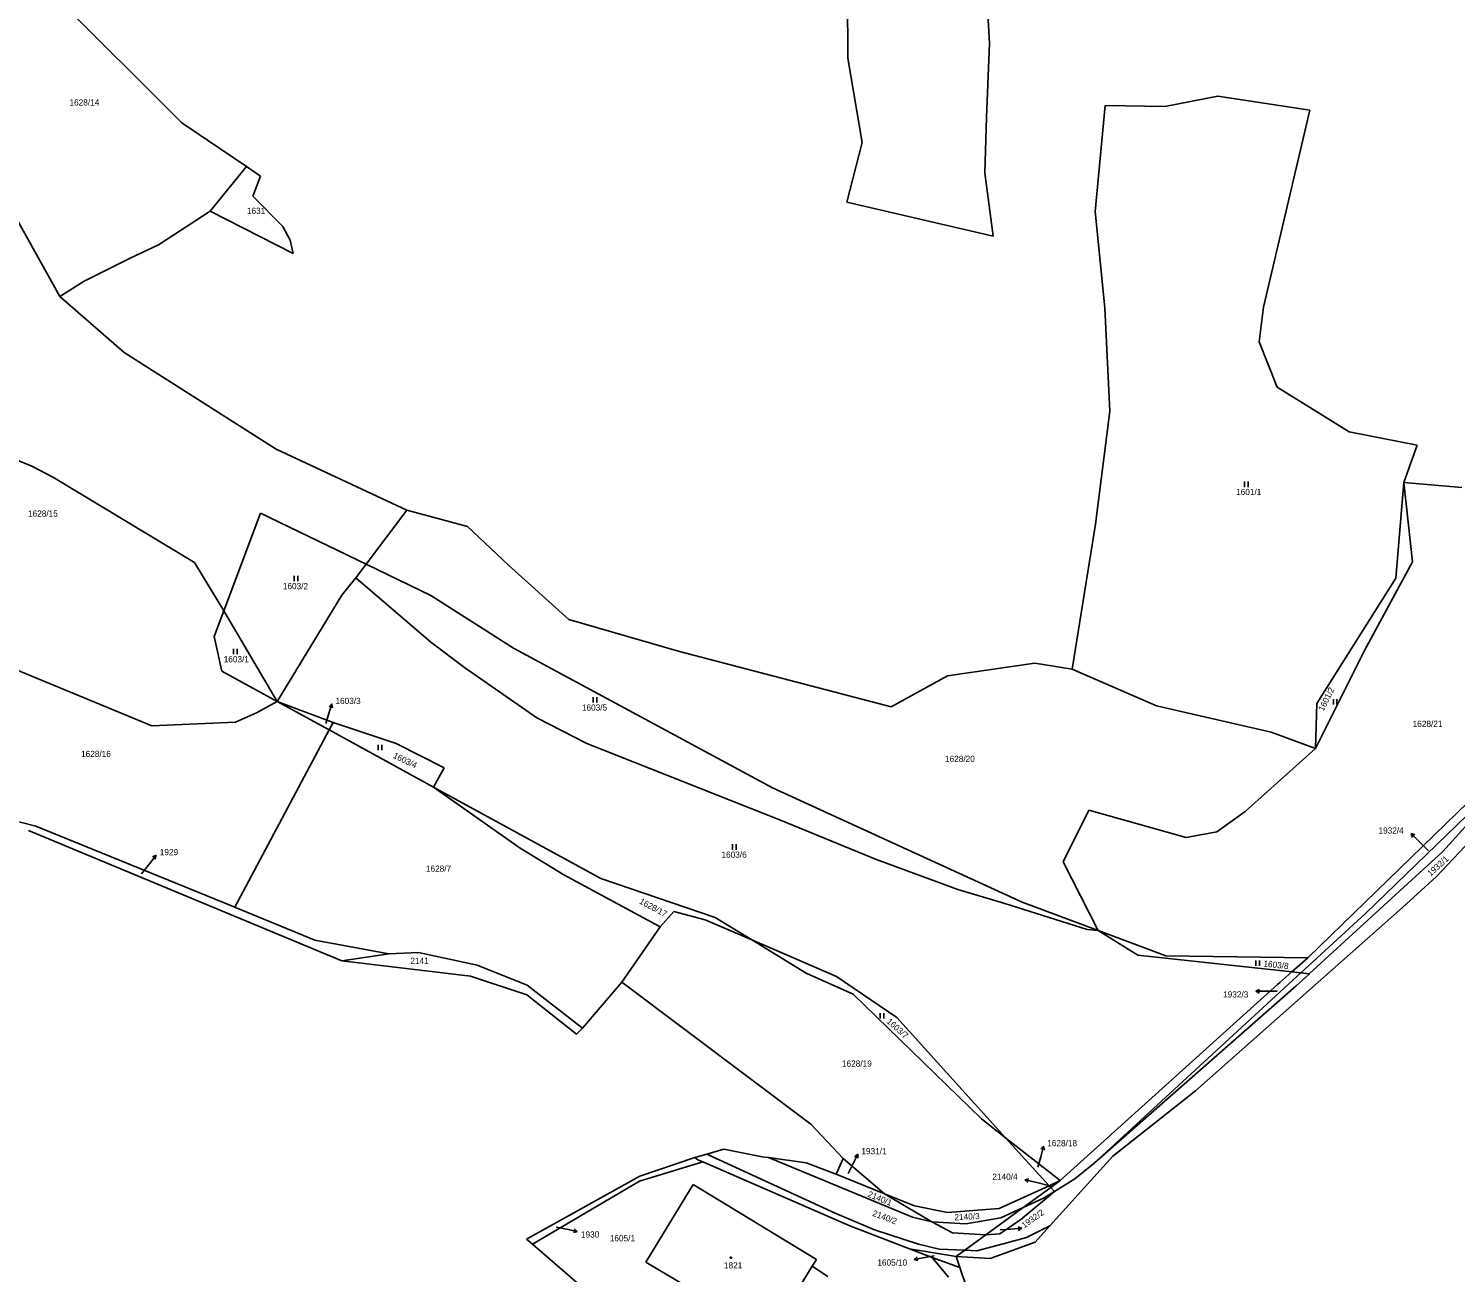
# Model space of a CAD drawing. Extents: x -795483 to -789093, y -1112258 to -1108741.
# Drawn here: x -792979 to -792585.6, y -1111980.1 to -1111637.2 of the extents above; entities that cross this region are included whole.
import ezdxf

# ---------------------------------------------------------------- set-up
doc = ezdxf.new("R2010")
doc.units = 0
for name, color, linetype in [('Komunikace', 7, 'Continuous'), ('Vrstva 1', 7, 'Continuous'), ('Vrstva 14', 7, 'Continuous'), ('Vrstva 15', 7, 'Continuous'), ('Vrstva 16', 7, 'Continuous'), ('Vrstva 2', 7, 'Continuous'), ('Vrstva 23', 7, 'Continuous'), ('Vrstva 25', 7, 'Continuous'), ('Vrstva 4', 7, 'Continuous')]:
    doc.layers.add(name, color=color, linetype=linetype)

msp = doc.modelspace()

# ---------------------------------------------------------------- linework, layer by layer
at = {"layer": 'Komunikace'}
for p, q in [((-792897.05, -1111828.74), (-792896.27, -1111826.27)), ((-792593.04, -1111863.92), (-792595.7, -1111861.25)), ((-792947.81, -1111870.26), (-792945.64, -1111867.45)), ((-792634.75, -1111902.53), (-792637.61, -1111902.56)), ((-792753, -1111952.83), (-792751.71, -1111950.2)), ((-792700.76, -1111951.09), (-792699.95, -1111948.19)), ((-792697.04, -1111956.29), (-792701.42, -1111955.25)), ((-792833.56, -1111967.62), (-792830.63, -1111968.19)), ((-792711.09, -1111968.31), (-792708.14, -1111968.12)), ((-792729.31, -1111975.5), (-792731.92, -1111975.97))]:
    msp.add_line(p, q, dxfattribs=at)
at = {"layer": 'Vrstva 1'}
for p, q in [((-792918.89, -1111675.22), (-792928.94, -1111687.59)), ((-792970.33, -1111711.1), (-792985.88, -1111683.19)), ((-793040.04, -1111732.86), (-792978.04, -1111757.85)), ((-792978.04, -1111757.85), (-792972.11, -1111760.94)), ((-792972.11, -1111760.94), (-792933.19, -1111784.41)), ((-792599.84, -1111762.33), (-792602.06, -1111788.74)), ((-792597.45, -1111784.24), (-792599.84, -1111762.33)), ((-792915.04, -1111770.85), (-792925.13, -1111797.73)), ((-792885.9, -1111784.88), (-792915.04, -1111770.85)), ((-792885.9, -1111784.88), (-792874.7, -1111769.97)), ((-792933.19, -1111784.41), (-792925.13, -1111797.73)), ((-792888.77, -1111788.66), (-792885.9, -1111784.88)), ((-792868.09, -1111793.46), (-792885.9, -1111784.88)), ((-792610.7, -1111808.63), (-792597.45, -1111784.24)), ((-792892.63, -1111793.43), (-792888.77, -1111788.66)), ((-792868.11, -1111806.35), (-792888.77, -1111788.66)), ((-792602.06, -1111788.74), (-792623.81, -1111823.28)), ((-792910.42, -1111822.72), (-792892.63, -1111793.43)), ((-792845.29, -1111808.01), (-792868.09, -1111793.46)), ((-792925.13, -1111797.73), (-792927.8, -1111804.85)), ((-792925.13, -1111797.73), (-792910.42, -1111822.72)), ((-793006.28, -1111804.12), (-792944.97, -1111829.41)), ((-792927.8, -1111804.85), (-792925.65, -1111814.39)), ((-792868.11, -1111806.35), (-792858.81, -1111813.32)), ((-792773.9, -1111846.52), (-792845.29, -1111808.01)), ((-792624.18, -1111835.65), (-792610.7, -1111808.63)), ((-792925.65, -1111814.39), (-792910.42, -1111822.72)), ((-792838.89, -1111827.18), (-792858.81, -1111813.32)), ((-792691.24, -1111813.79), (-792668.04, -1111823.92)), ((-792916.17, -1111825.81), (-792910.42, -1111822.72)), ((-792910.42, -1111822.72), (-792895.04, -1111828.47)), ((-792910.42, -1111822.72), (-792896.13, -1111830.54)), ((-792668.04, -1111823.92), (-792636.45, -1111831.21)), ((-792623.81, -1111823.28), (-792624.18, -1111835.65)), ((-792916.17, -1111825.81), (-792921.9, -1111828.38)), ((-792838.89, -1111827.18), (-792825.04, -1111834.28)), ((-792944.97, -1111829.41), (-792921.9, -1111828.38)), ((-792922.08, -1111879.45), (-792896.13, -1111830.54)), ((-792896.13, -1111830.54), (-792895.04, -1111828.47)), ((-792896.13, -1111830.54), (-792867.32, -1111846.3)), ((-792895.04, -1111828.47), (-792877.64, -1111834.27)), ((-792636.45, -1111831.21), (-792624.18, -1111835.65)), ((-792559.85, -1111831.63), (-792589.06, -1111864.05)), ((-792877.64, -1111834.27), (-792864.36, -1111840.98)), ((-792771.67, -1111855.42), (-792825.04, -1111834.28)), ((-792624.18, -1111835.65), (-792643.62, -1111853.04)), ((-792864.36, -1111840.98), (-792867.32, -1111846.3)), ((-792867.32, -1111846.3), (-792843.48, -1111863.15)), ((-792867.32, -1111846.3), (-792821.19, -1111871.54)), ((-792705.05, -1111878), (-792773.9, -1111846.52)), ((-792578.85, -1111847.34), (-792626.33, -1111893.34)), ((-792995.53, -1111852.3), (-792977, -1111857.08)), ((-792771.67, -1111855.42), (-792745.51, -1111866.14)), ((-792693.79, -1111866.89), (-792686.7, -1111852.65)), ((-792686.7, -1111852.65), (-792659.86, -1111860.18)), ((-792643.62, -1111853.04), (-792651.41, -1111858.67)), ((-792977, -1111857.08), (-792922.08, -1111879.45)), ((-792651.41, -1111858.67), (-792659.86, -1111860.18)), ((-792843.48, -1111863.15), (-792831.36, -1111870.5)), ((-792745.51, -1111866.14), (-792722.76, -1111874.52)), ((-792693.79, -1111866.89), (-792684.13, -1111885.81)), ((-792589.06, -1111864.05), (-792625.91, -1111897.8)), ((-792831.36, -1111870.5), (-792804.81, -1111884.82)), ((-792821.19, -1111871.54), (-792789.69, -1111882.23)), ((-792722.76, -1111874.52), (-792709.87, -1111878.38)), ((-792922.08, -1111879.45), (-792921.89, -1111879.53)), ((-792687.12, -1111885.57), (-792709.87, -1111878.38)), ((-792684.13, -1111885.81), (-792705.05, -1111878)), ((-792921.89, -1111879.53), (-792900.02, -1111888.48)), ((-792804.81, -1111884.82), (-792801.07, -1111880.56)), ((-792792.48, -1111882.88), (-792801.07, -1111880.56)), ((-792792.48, -1111882.88), (-792779.59, -1111888.43)), ((-792789.69, -1111882.23), (-792779.59, -1111888.43)), ((-792815.45, -1111900.04), (-792804.81, -1111884.82)), ((-792687.12, -1111885.57), (-792684.13, -1111885.81)), ((-792673.17, -1111892.67), (-792684.13, -1111885.81)), ((-792665.43, -1111892.8), (-792684.13, -1111885.81)), ((-792879.64, -1111892.28), (-792900.02, -1111888.48)), ((-792779.59, -1111888.43), (-792756.26, -1111898.48)), ((-792779.59, -1111888.43), (-792764.59, -1111897.64)), ((-792892.61, -1111894.17), (-792879.64, -1111892.28)), ((-792879.64, -1111892.28), (-792871.46, -1111891.87)), ((-792871.46, -1111891.87), (-792855.33, -1111895.39)), ((-792673.17, -1111892.67), (-792630.73, -1111897.25)), ((-792626.33, -1111893.34), (-792665.43, -1111892.8)), ((-792626.33, -1111893.34), (-792630.73, -1111897.25)), ((-792855.33, -1111895.39), (-792841.49, -1111900.88)), ((-792764.59, -1111897.64), (-792751.62, -1111903.42)), ((-792756.26, -1111898.48), (-792739.63, -1111909.83)), ((-792630.73, -1111897.25), (-792634.05, -1111900.19)), ((-792630.73, -1111897.25), (-792628.19, -1111897.54)), ((-792626.06, -1111897.94), (-792629.52, -1111901.06)), ((-792628.19, -1111897.54), (-792625.91, -1111897.8)), ((-792625.91, -1111897.8), (-792626.06, -1111897.94)), ((-792841.49, -1111900.88), (-792826.26, -1111912.8)), ((-792634.62, -1111900.7), (-792694.59, -1111954.78)), ((-792629.52, -1111901.06), (-792685.34, -1111950.05)), ((-792634.05, -1111900.19), (-792634.62, -1111900.7)), ((-792751.62, -1111903.42), (-792716.22, -1111937.77)), ((-792739.63, -1111909.83), (-792709.63, -1111942.96)), ((-792716.22, -1111937.77), (-792709.63, -1111942.96)), ((-792709.63, -1111942.96), (-792694.59, -1111954.78)), ((-792709.63, -1111942.96), (-792697.65, -1111956.18)), ((-792810.51, -1111954.97), (-792793.05, -1111949.61)), ((-792794.43, -1111949.01), (-792795.3, -1111948.38)), ((-792793.05, -1111949.61), (-792794.43, -1111949.01)), ((-792752.58, -1111967.23), (-792793.05, -1111949.61)), ((-792735.3, -1111964.82), (-792774.94, -1111948.44)), ((-792742.99, -1111958.43), (-792754.44, -1111948.72)), ((-792690.51, -1111954.29), (-792685.34, -1111950.05)), ((-792742.99, -1111958.43), (-792756.3, -1111952.98)), ((-792810.51, -1111954.97), (-792840.07, -1111972.3)), ((-792795.72, -1111955.88), (-792808.76, -1111977.3)), ((-792761.76, -1111976.55), (-792795.72, -1111955.88)), ((-792697.65, -1111956.18), (-792711.42, -1111962.46)), ((-792705.45, -1111965.52), (-792696.13, -1111957.74)), ((-792697.19, -1111956.68), (-792704.79, -1111962.23)), ((-792694.59, -1111954.78), (-792697.65, -1111956.18)), ((-792697.65, -1111956.18), (-792697.19, -1111956.68)), ((-792694.59, -1111954.78), (-792697.19, -1111956.68)), ((-792697.19, -1111956.68), (-792696.13, -1111957.74)), ((-792696.13, -1111957.74), (-792690.51, -1111954.29)), ((-792729.95, -1111966.13), (-792742.99, -1111958.43)), ((-792734.73, -1111961.76), (-792742.99, -1111958.43)), ((-792725.6, -1111963.54), (-792734.73, -1111961.76)), ((-792729.95, -1111966.13), (-792735.3, -1111964.82)), ((-792711.42, -1111962.46), (-792725.6, -1111963.54)), ((-792704.79, -1111962.23), (-792715.05, -1111969.72)), ((-792705.45, -1111965.52), (-792711.25, -1111969.42)), ((-792736.15, -1111973.6), (-792752.58, -1111967.23)), ((-792729.95, -1111966.13), (-792724.3, -1111969.18)), ((-792724.3, -1111969.18), (-792715.05, -1111969.72)), ((-792715.05, -1111969.72), (-792720.87, -1111973.97)), ((-792711.25, -1111969.42), (-792715.05, -1111969.72)), ((-792736.15, -1111973.6), (-792729.84, -1111975.93)), ((-792723.27, -1111975.72), (-792736.15, -1111973.6)), ((-792808.76, -1111977.3), (-792774.65, -1111997.41)), ((-792762.9, -1111978.39), (-792761.76, -1111976.55)), ((-792725.4, -1111981.37), (-792729.84, -1111975.93)), ((-792729.84, -1111975.93), (-792722.23, -1111978.75)), ((-792720.87, -1111973.97), (-792723.27, -1111975.72)), ((-792773.51, -1111995.56), (-792762.9, -1111978.39)), ((-792758.6, -1111981.19), (-792762.9, -1111978.39))]:
    msp.add_line(p, q, dxfattribs=at)
at = {"layer": 'Vrstva 16'}
for p, q in [((-792896.27, -1111826.27), (-792895.36, -1111823.41)), ((-792895.36, -1111823.41), (-792896.14, -1111824.21)), ((-792895.36, -1111823.41), (-792895.19, -1111824.51)), ((-792595.7, -1111861.25), (-792597.82, -1111859.13)), ((-792597.82, -1111859.13), (-792597.47, -1111860.19)), ((-792597.82, -1111859.13), (-792596.76, -1111859.48)), ((-792945.64, -1111867.45), (-792943.8, -1111865.08)), ((-792943.8, -1111865.08), (-792944.81, -1111865.56)), ((-792943.8, -1111865.08), (-792944.02, -1111866.17)), ((-792640.61, -1111902.59), (-792639.61, -1111902.08)), ((-792637.61, -1111902.56), (-792640.61, -1111902.59)), ((-792640.61, -1111902.59), (-792639.6, -1111903.08)), ((-792699.95, -1111948.19), (-792699.14, -1111945.3)), ((-792699.14, -1111945.3), (-792699.89, -1111946.13)), ((-792699.14, -1111945.3), (-792698.93, -1111946.4)), ((-792751.71, -1111950.2), (-792750.38, -1111947.51)), ((-792750.38, -1111947.51), (-792751.27, -1111948.18)), ((-792750.38, -1111947.51), (-792750.38, -1111948.63)), ((-792704.34, -1111954.55), (-792703.25, -1111954.3)), ((-792701.42, -1111955.25), (-792704.34, -1111954.55)), ((-792704.34, -1111954.55), (-792703.48, -1111955.27)), ((-792830.63, -1111968.19), (-792827.69, -1111968.77)), ((-792827.69, -1111968.77), (-792828.76, -1111969.06)), ((-792827.69, -1111968.77), (-792828.57, -1111968.08)), ((-792708.14, -1111968.12), (-792705.15, -1111967.93)), ((-792705.15, -1111967.93), (-792706.18, -1111967.49)), ((-792705.15, -1111967.93), (-792706.11, -1111968.49)), ((-792734.87, -1111976.5), (-792733.98, -1111975.83)), ((-792731.92, -1111975.97), (-792734.87, -1111976.5)), ((-792734.87, -1111976.5), (-792733.8, -1111976.82))]:
    msp.add_line(p, q, dxfattribs=at)
at = {"layer": 'Vrstva 2'}
for p, q in [((-792610.39, -1111881.19), (-792576.6, -1111848.45)), ((-792628.19, -1111897.54), (-792610.39, -1111881.19)), ((-792631.59, -1111900.66), (-792628.19, -1111897.54)), ((-792685.34, -1111950.05), (-792631.59, -1111900.66)), ((-792756.6, -1111963.78), (-792792.01, -1111947.45)), ((-792699.17, -1111959.6), (-792696.13, -1111957.74)), ((-792704.79, -1111962.23), (-792699.17, -1111959.6)), ((-792745.77, -1111968.35), (-792756.6, -1111963.78)), ((-792720.58, -1111966.65), (-792710.89, -1111965.08)), ((-792710.89, -1111965.08), (-792704.79, -1111962.23)), ((-792733.63, -1111972.26), (-792745.77, -1111968.35)), ((-792729.95, -1111966.13), (-792720.58, -1111966.65)), ((-792703.87, -1111970.44), (-792697.41, -1111967.28)), ((-792733.63, -1111972.26), (-792727.89, -1111973.7)), ((-792727.89, -1111973.7), (-792720.87, -1111973.97)), ((-792717.58, -1111974.09), (-792710.31, -1111972.16)), ((-792710.31, -1111972.16), (-792703.87, -1111970.44)), ((-792720.87, -1111973.97), (-792717.58, -1111974.09))]:
    msp.add_line(p, q, dxfattribs=at)
at = {"layer": 'Vrstva 23'}
for p, q in [((-792643.73, -1111763.61), (-792643.73, -1111762.11)), ((-792642.73, -1111762.11), (-792642.73, -1111763.61)), ((-792905.78, -1111789.57), (-792905.78, -1111788.07)), ((-792904.78, -1111788.07), (-792904.78, -1111789.57)), ((-792922.45, -1111809.72), (-792922.45, -1111808.22)), ((-792921.45, -1111808.22), (-792921.45, -1111809.72)), ((-792823.35, -1111823.03), (-792823.35, -1111821.53)), ((-792822.35, -1111821.53), (-792822.35, -1111823.03)), ((-792619.26, -1111823.58), (-792619.26, -1111822.08)), ((-792618.26, -1111822.08), (-792618.26, -1111823.58)), ((-792882.59, -1111836.18), (-792882.59, -1111834.68)), ((-792881.59, -1111834.68), (-792881.59, -1111836.18)), ((-792784.92, -1111863.58), (-792784.92, -1111862.08)), ((-792783.92, -1111862.08), (-792783.92, -1111863.58)), ((-792640.6, -1111895.6), (-792640.6, -1111894.1)), ((-792639.6, -1111894.1), (-792639.6, -1111895.6)), ((-792744.18, -1111910.14), (-792744.18, -1111908.64)), ((-792743.18, -1111908.64), (-792743.18, -1111910.14))]:
    msp.add_line(p, q, dxfattribs=at)
at = {"layer": 'Vrstva 25'}
for p, q in [((-792785.52, -1111975.89), (-792785.22, -1111975.89)), ((-792785.52, -1111976.19), (-792785.52, -1111975.89)), ((-792785.22, -1111976.19), (-792785.52, -1111976.19)), ((-792785.22, -1111975.89), (-792785.22, -1111976.19))]:
    msp.add_line(p, q, dxfattribs=at)
at = {"layer": 'Vrstva 4'}
for p, q in [((-792753.3, -1111616.25), (-792753.08, -1111645.4)), ((-792714.97, -1111624.94), (-792714.1, -1111641.25)), ((-792936.73, -1111663.2), (-792971.46, -1111628.49)), ((-792714.1, -1111641.25), (-792714.92, -1111661.72)), ((-792749.17, -1111668.67), (-792753.08, -1111645.4)), ((-792682.13, -1111658.41), (-792684.95, -1111687.66)), ((-792665.74, -1111658.77), (-792682.13, -1111658.41)), ((-792651.15, -1111655.88), (-792665.74, -1111658.77)), ((-792651.15, -1111655.88), (-792625.78, -1111659.69)), ((-792714.92, -1111661.72), (-792715.35, -1111677.05)), ((-792625.78, -1111659.69), (-792638.49, -1111714.03)), ((-792936.73, -1111663.2), (-792918.89, -1111675.22)), ((-792753.41, -1111685.11), (-792749.17, -1111668.67)), ((-792918.89, -1111675.22), (-792915.01, -1111677.89)), ((-792915.01, -1111677.89), (-792917.17, -1111683.45)), ((-792715.35, -1111677.05), (-792713.02, -1111694.48)), ((-792908.89, -1111691.83), (-792917.17, -1111683.45)), ((-792713.02, -1111694.48), (-792753.41, -1111685.11)), ((-792928.94, -1111687.59), (-792943.15, -1111696.86)), ((-792905.98, -1111699.27), (-792928.94, -1111687.59)), ((-792682.27, -1111714.24), (-792684.95, -1111687.66)), ((-792908.89, -1111691.83), (-792906.83, -1111695.57)), ((-792943.15, -1111696.86), (-792950.95, -1111700.49)), ((-792906.83, -1111695.57), (-792905.98, -1111699.27)), ((-792963.64, -1111706.89), (-792950.95, -1111700.49)), ((-792963.64, -1111706.89), (-792970.33, -1111711.1)), ((-792970.33, -1111711.1), (-792952.61, -1111726.54)), ((-792680.86, -1111742.68), (-792682.27, -1111714.24)), ((-792639.76, -1111723.62), (-792638.49, -1111714.03)), ((-792634.75, -1111736.07), (-792639.76, -1111723.62)), ((-792952.61, -1111726.54), (-792910.69, -1111753.2)), ((-792614.88, -1111748.42), (-792634.75, -1111736.07)), ((-792680.86, -1111742.68), (-792684.79, -1111773.8)), ((-792596.2, -1111752.08), (-792614.88, -1111748.42)), ((-792874.7, -1111769.97), (-792910.69, -1111753.2)), ((-792596.2, -1111752.08), (-792599.84, -1111762.33)), ((-792599.84, -1111762.33), (-792583.82, -1111763.78)), ((-792857.97, -1111774.48), (-792874.7, -1111769.97)), ((-792846.64, -1111785.13), (-792857.97, -1111774.48)), ((-792691.24, -1111813.79), (-792684.79, -1111773.8)), ((-792830.04, -1111800.09), (-792846.64, -1111785.13)), ((-792799.51, -1111808.97), (-792830.04, -1111800.09)), ((-792799.51, -1111808.97), (-792741.19, -1111824.18)), ((-792701.55, -1111812.14), (-792725.61, -1111815.65)), ((-792691.24, -1111813.79), (-792701.55, -1111812.14)), ((-792725.61, -1111815.65), (-792741.19, -1111824.18)), ((-792590.79, -1111870.93), (-792571.36, -1111850.26)), ((-792892.61, -1111894.17), (-792979, -1111858.26)), ((-792600.19, -1111879.54), (-792590.79, -1111870.93)), ((-792657.25, -1111930.03), (-792600.19, -1111879.54)), ((-792857.09, -1111898.42), (-792892.61, -1111894.17)), ((-792841.63, -1111903.56), (-792857.09, -1111898.42)), ((-792815.45, -1111900.04), (-792826.26, -1111912.8)), ((-792763.3, -1111939.2), (-792815.45, -1111900.04)), ((-792827.89, -1111914.45), (-792841.63, -1111903.56)), ((-792826.26, -1111912.8), (-792827.89, -1111914.45)), ((-792680.1, -1111948.08), (-792657.25, -1111930.03)), ((-792763.3, -1111939.2), (-792754.44, -1111948.72)), ((-792792.01, -1111947.45), (-792787.31, -1111946.12)), ((-792787.31, -1111946.12), (-792776.77, -1111948.18)), ((-792810.42, -1111953.51), (-792795.3, -1111948.38)), ((-792795.3, -1111948.38), (-792792.01, -1111947.45)), ((-792776.77, -1111948.18), (-792774.94, -1111948.44)), ((-792774.94, -1111948.44), (-792764.6, -1111949.9)), ((-792756.3, -1111952.98), (-792764.6, -1111949.9)), ((-792754.44, -1111948.72), (-792756.3, -1111952.98)), ((-792697.41, -1111967.28), (-792680.1, -1111948.08)), ((-792841.66, -1111970.93), (-792810.42, -1111953.51)), ((-792701.45, -1111971.77), (-792697.41, -1111967.28)), ((-792840.07, -1111972.3), (-792841.66, -1111970.93)), ((-792761.85, -1112039.78), (-792840.07, -1111972.3)), ((-792713.83, -1111976.27), (-792701.45, -1111971.77)), ((-792713.83, -1111976.27), (-792723.27, -1111975.72)), ((-792723.27, -1111975.72), (-792722.23, -1111978.75)), ((-792722.23, -1111978.75), (-792720.39, -1111984.15))]:
    msp.add_line(p, q, dxfattribs=at)

# ---------------------------------------------------------------- texts
at = {"layer": 'Vrstva 14'}
for s, height, p in [('1628/14', 1.7, (-792967.69, -1111658.45)), ('1631', 1.7, (-792918.77, -1111688.32)), ('1601/1', 1.7, (-792646.07, -1111765.81)), ('1628/15', 1.7, (-792979.12, -1111771.76)), ('1603/2', 1.7, (-792908.87, -1111791.77)), ('1603/1', 1.7, (-792925.17, -1111811.92)), ('1603/5', 1.7, (-792826.42, -1111825.23)), ('1628/21', 1.7, (-792597.4, -1111829.72)), ('1603/3', 0.1, (-792897.05, -1111828.74)), ('1628/16', 1.7, (-792964.5, -1111838.02)), ('1628/20', 1.7, (-792726.32, -1111839.37)), ('1603/6', 1.7, (-792787.95, -1111865.78)), ('1929', 0.1, (-792947.81, -1111870.26)), ('1628/7', 1.7, (-792869.43, -1111869.64)), ('2141', 1.7, (-792873.7, -1111895.04)), ('1932/3', 0.1, (-792634.75, -1111902.53)), ('1628/19', 1.7, (-792754.73, -1111923.37)), ('1931/1', 0.1, (-792753, -1111952.83)), ('1628/18', 0.1, (-792700.76, -1111951.09)), ('1930', 0.1, (-792833.56, -1111967.62)), ('1605/1', 1.7, (-792818.73, -1111971.51)), ('1932/2', 0.1, (-792711.09, -1111968.31)), ('1605/10', 0.1, (-792729.31, -1111975.5))]:
    msp.add_text(s, height=height, dxfattribs=at).set_placement(p)
for s, height, rotation, p in [('1601/2', 1.7, 63.5196, (-792621.98, -1111825.56)), ('1603/4', 1.7, 334.3306, (-792878.65, -1111838.18)), ('1932/4', 0.1, 57.9946, (-792593.04, -1111863.92)), ('1932/1', 1.7, 42.6104, (-792592.42, -1111871.02)), ('1628/17', 1.7, 331.694, (-792810.75, -1111878.3)), ('1603/8', 1.7, 353.7954, (-792638.61, -1111895.76)), ('1603/7', 1.7, 318.2281, (-792742.56, -1111911.14)), ('2140/1', 1.7, 337.751, (-792747.79, -1111959.16)), ('2140/4', 0.1, 31.3903, (-792697.04, -1111956.29)), ('2140/2', 1.7, 339.3814, (-792746.48, -1111964.43)), ('2140/3', 1.7, 2.9626, (-792723.68, -1111965.74))]:
    msp.add_text(s, height=height, rotation=rotation, dxfattribs=at).set_placement(p)
at = {"layer": 'Vrstva 15'}
msp.add_text('1821', height=1.7, dxfattribs=at).set_placement((-792787.26, -1111978.97))
at = {"layer": 'Vrstva 16'}
for s, p in [('1603/3', (-792894.36, -1111823.41)), ('1932/4', (-792606.82, -1111859.13)), ('1929', (-792942.8, -1111865.08)), ('1932/3', (-792649.66, -1111904.3)), ('1931/1', (-792749.38, -1111947.51)), ('1628/18', (-792698.14, -1111945.3)), ('2140/4', (-792713.27, -1111954.55)), ('1930', (-792826.69, -1111970.47)), ('1605/10', (-792744.97, -1111978.2))]:
    msp.add_text(s, height=1.7, dxfattribs=at).set_placement(p)
msp.add_text('1932/2', height=1.7, rotation=35.7464, dxfattribs=at).set_placement((-792704.46, -1111968))

doc.saveas('drawing.dxf')
